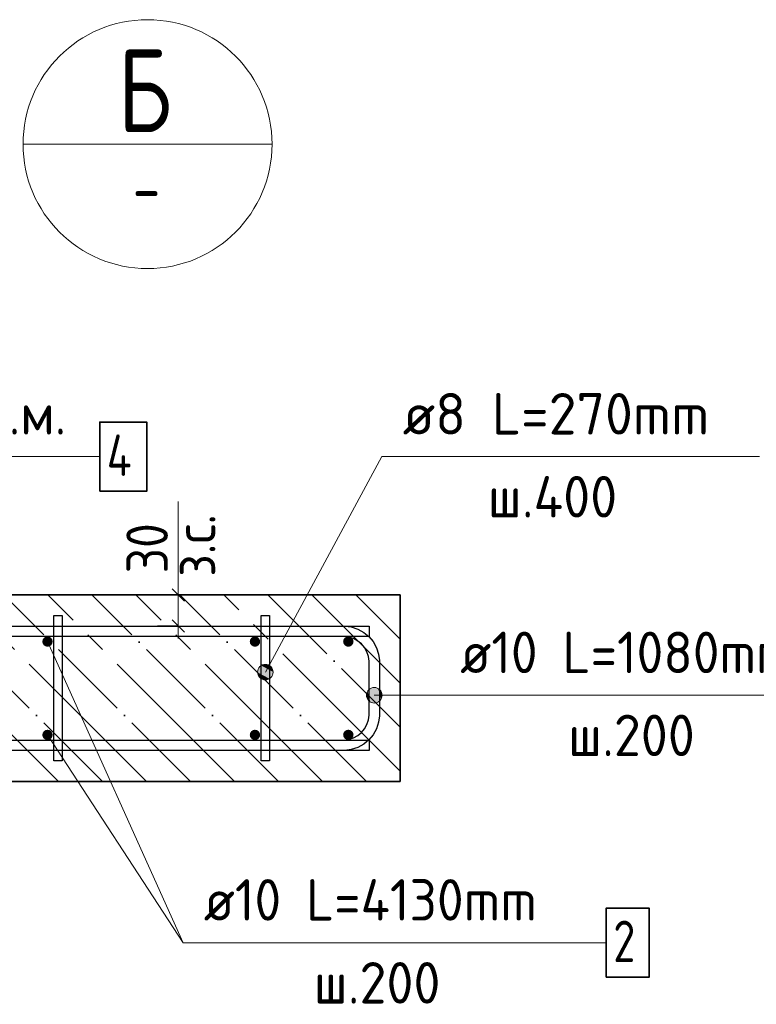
# Model space of a CAD drawing. Header units: millimetres. Extents: x -49773 to 2322955, y -3321 to 58485.
# Tile 333 of 580: x 1298401 to 1301951, y 15507 to 20254. Entities that reach past the tile are written whole.
import ezdxf

# ---------------------------------------------------------------- set-up
doc = ezdxf.new("R2010")
doc.units = ezdxf.units.MM
doc.linetypes.add('______11', pattern=[500, 400, -50, 0, -50])
doc.linetypes.add('______5', pattern=[1100, 800, -100, 100, -100])
for name, color, linetype, lineweight in [('Standard', 7, 'Continuous', 25), ('Арм.стержн. Арматура края', 96, 'Continuous', 35), ('Арм.стержн. вертикальными 1', 22, 'Continuous', 35), ('Арм.стержн.горизонт. 1', 180, 'Continuous', 35), ('Размерная линия_ общее_1', 7, 'Continuous', 13)]:
    doc.layers.add(name, color=color, linetype=linetype, lineweight=lineweight)
doc.layers.add('Арм.стержн.Стяжки', color=7, linetype='Continuous', lineweight=35, true_color=0x501e0f)
doc.styles.add('ISOCPEUR', font='txt')

msp = doc.modelspace()

# ---------------------------------------------------------------- hatches: boundary and pattern name
at = {"layer": 'Арм.стержн. Арматура края', "linetype": 'Continuous', "lineweight": 13, "transparency": 33554687}
for points in [[(1300077.4, 16978.2), (1300077.4, 17015.7), (1300072.1, 16997)], [(1300090.9, 16964.7), (1300090.9, 17029.2), (1300077.4, 17015.7)], [(1300090.9, 16964.7), (1300077.4, 17015.7), (1300077.4, 16978.2)], [(1300109.6, 16959.5), (1300109.6, 17034.5), (1300090.9, 17029.2)], [(1300109.6, 16959.5), (1300090.9, 17029.2), (1300090.9, 16964.7)], [(1300128.4, 16964.7), (1300128.4, 17029.2), (1300109.6, 17034.5)], [(1300128.4, 16964.7), (1300109.6, 17034.5), (1300109.6, 16959.5)], [(1300141.9, 16978.2), (1300141.9, 17015.7), (1300128.4, 17029.2)], [(1300141.9, 16978.2), (1300128.4, 17029.2), (1300128.4, 16964.7)], [(1300141.9, 17015.7), (1300141.9, 16978.2), (1300147.1, 16997)]]:
    msp.add_hatch(color=7, dxfattribs=at).paths.add_polyline_path(points)
at = {"layer": 'Арм.стержн. вертикальными 1', "linetype": 'Continuous', "lineweight": 50, "transparency": 33554687}
for points in [[(1298559.6, 17255.8), (1298557.7, 17265.4), (1298552.3, 17273.5), (1298544.2, 17278.9), (1298534.6, 17280.8), (1298525, 17278.9), (1298516.9, 17273.5), (1298511.5, 17265.4), (1298509.6, 17255.8), (1298511.5, 17246.3), (1298516.9, 17238.2), (1298525, 17232.8), (1298534.6, 17230.8), (1298544.2, 17232.8), (1298552.3, 17238.2), (1298557.7, 17246.3)], [(1299559.6, 17255.8), (1299557.7, 17265.4), (1299552.3, 17273.5), (1299544.2, 17278.9), (1299534.6, 17280.8), (1299525, 17278.9), (1299516.9, 17273.5), (1299511.5, 17265.4), (1299509.6, 17255.8), (1299511.5, 17246.3), (1299516.9, 17238.2), (1299525, 17232.8), (1299534.6, 17230.8), (1299544.2, 17232.8), (1299552.3, 17238.2), (1299557.7, 17246.3)], [(1300009.6, 17255.8), (1300007.7, 17265.4), (1300002.3, 17273.5), (1299994.2, 17278.9), (1299984.6, 17280.8), (1299975.1, 17278.9), (1299966.9, 17273.5), (1299961.5, 17265.4), (1299959.6, 17255.8), (1299961.5, 17246.3), (1299966.9, 17238.2), (1299975.1, 17232.8), (1299984.6, 17230.8), (1299994.2, 17232.8), (1300002.3, 17238.2), (1300007.7, 17246.3)], [(1298559.6, 16805.8), (1298557.7, 16815.4), (1298552.3, 16823.5), (1298544.2, 16828.9), (1298534.6, 16830.8), (1298525, 16828.9), (1298516.9, 16823.5), (1298511.5, 16815.4), (1298509.6, 16805.8), (1298511.5, 16796.3), (1298516.9, 16788.2), (1298525, 16782.7), (1298534.6, 16780.8), (1298544.2, 16782.7), (1298552.3, 16788.2), (1298557.7, 16796.3)], [(1299559.6, 16805.8), (1299557.7, 16815.4), (1299552.3, 16823.5), (1299544.2, 16828.9), (1299534.6, 16830.8), (1299525, 16828.9), (1299516.9, 16823.5), (1299511.5, 16815.4), (1299509.6, 16805.8), (1299511.5, 16796.3), (1299516.9, 16788.2), (1299525, 16782.7), (1299534.6, 16780.8), (1299544.2, 16782.7), (1299552.3, 16788.2), (1299557.7, 16796.3)], [(1300009.6, 16805.8), (1300007.7, 16815.4), (1300002.3, 16823.5), (1299994.2, 16828.9), (1299984.6, 16830.8), (1299975.1, 16828.9), (1299966.9, 16823.5), (1299961.5, 16815.4), (1299959.6, 16805.8), (1299961.5, 16796.3), (1299966.9, 16788.2), (1299975.1, 16782.7), (1299984.6, 16780.8), (1299994.2, 16782.7), (1300002.3, 16788.2), (1300007.7, 16796.3)]]:
    msp.add_hatch(color=4, dxfattribs=at).paths.add_polyline_path(points)
at = {"layer": 'Арм.стержн.Стяжки', "linetype": 'Continuous', "lineweight": 13, "transparency": 33554687}
for points in [[(1299621.9, 17109.6), (1299565.2, 17140.3), (1299551.6, 17126.3)], [(1299616.5, 17127.9), (1299583.5, 17145.7), (1299565.2, 17140.3)], [(1299616.5, 17127.9), (1299565.2, 17140.3), (1299621.9, 17109.6)], [(1299583.5, 17145.7), (1299616.5, 17127.9), (1299602.5, 17141.4)], [(1299617.6, 17090.6), (1299551.6, 17126.3), (1299547.3, 17107.3)], [(1299617.6, 17090.6), (1299547.3, 17107.3), (1299604.1, 17076.6)], [(1299604.1, 17076.6), (1299547.3, 17107.3), (1299552.8, 17089)], [(1299621.9, 17109.6), (1299551.6, 17126.3), (1299617.6, 17090.6)], [(1299604.1, 17076.6), (1299552.8, 17089), (1299585.8, 17071.2)], [(1299585.8, 17071.2), (1299552.8, 17089), (1299566.8, 17075.5)]]:
    msp.add_hatch(color=7, dxfattribs=at).paths.add_polyline_path(points)

# ---------------------------------------------------------------- linework, layer by layer
at = {"layer": 'Standard', "color": 7, "linetype": 'Continuous', "lineweight": 13, "transparency": 33554687}
for p, q in [((1298416.8, 19654.3), (1299616.8, 19654.3)), ((1299164.9, 17480.8), (1299164.9, 17930.8)), ((1298534.6, 17255.8), (1299187.9, 15803.8))]:
    msp.add_line(p, q, dxfattribs=at)
at = {"layer": 'Standard', "color": 7, "linetype": 'Continuous', "lineweight": 35, "transparency": 33554687}
for p, q in [((1300234.6, 17480.8), (1297179.2, 17480.8)), ((1300234.6, 16580.8), (1300234.6, 17480.8)), ((1297179.2, 16580.8), (1300234.6, 16580.8))]:
    msp.add_line(p, q, dxfattribs=at)
at = {"layer": 'Standard', "color": 253, "linetype": '______5', "lineweight": 35, "true_color": 0xababab, "transparency": 33554687}
for p, q in [((1298587.4, 16580.8), (1297687.4, 17480.8)), ((1299011.7, 16580.8), (1298111.7, 17480.8)), ((1299436, 16580.8), (1298536, 17480.8)), ((1299860.2, 16580.8), (1298960.2, 17480.8)), ((1300234.6, 16630.7), (1299384.5, 17480.8)), ((1300234.6, 17055), (1299808.8, 17480.8)), ((1300234.6, 17479.2), (1300233, 17480.8))]:
    msp.add_line(p, q, dxfattribs=at)
at = {"layer": 'Standard', "color": 253, "linetype": '______11', "lineweight": 35, "true_color": 0xababab, "transparency": 33554687}
for p, q in [((1298799.6, 16580.8), (1297899.6, 17480.8)), ((1299223.8, 16580.8), (1298323.8, 17480.8)), ((1299648.1, 16580.8), (1298748.1, 17480.8)), ((1300072.4, 16580.8), (1299172.4, 17480.8)), ((1300234.6, 16842.8), (1299596.6, 17480.8)), ((1300234.6, 17267.1), (1300020.9, 17480.8))]:
    msp.add_line(p, q, dxfattribs=at)
at = {"layer": 'Standard', "color": 7, "linetype": 'Continuous', "lineweight": 13, "transparency": 33554687}
msp.add_circle((1299016.8, 19654.3), 600, dxfattribs=at)
at = {"layer": 'Арм.стержн. Арматура края', "color": 7, "linetype": 'Continuous', "lineweight": 13, "transparency": 33554687}
for p, q in [((1300072.1, 16997), (1300072.1, 16997)), ((1300109.6, 17034.5), (1300109.6, 17034.5)), ((1300423.8, 16997), (1300109.6, 16997)), ((1300147.1, 16997), (1300147.1, 16997)), ((1300423.8, 16997), (1302443.8, 16997)), ((1300109.6, 16959.5), (1300109.6, 16959.5))]:
    msp.add_line(p, q, dxfattribs=at)
at = {"layer": 'Арм.стержн. Арматура края', "color": 4, "linetype": 'Continuous', "lineweight": 25, "transparency": 33554687}
for points in [[(1297634.6, 17330.8), (1299967.9, 17330.8), (1299998.4, 17326.6), (1300030.1, 17316.1), (1300059.4, 17299.8), (1300083.4, 17279.7), (1300103.5, 17255.6), (1300119.9, 17226.4), (1300130.4, 17194.6), (1300134.6, 17164.1), (1300134.6, 16897.6), (1300130.4, 16867.1), (1300119.9, 16835.3), (1300103.5, 16806.1), (1300083.4, 16782), (1300059.4, 16761.9), (1300030.1, 16745.6), (1299998.4, 16735.1), (1299967.9, 16730.8), (1297634.6, 16730.8)], [(1297634.6, 17330.8), (1299967.9, 17330.8), (1299998.4, 17326.6), (1300030.1, 17316.1), (1300059.4, 17299.8), (1300083.4, 17279.7), (1300103.5, 17255.6), (1300119.9, 17226.4), (1300130.4, 17194.6), (1300134.6, 17164.1), (1300134.6, 16897.6), (1300130.4, 16867.1), (1300119.9, 16835.3), (1300103.5, 16806.1), (1300083.4, 16782), (1300059.4, 16761.9), (1300030.1, 16745.6), (1299998.4, 16735.1), (1299967.9, 16730.8), (1297634.6, 16730.8)], [(1297634.6, 17330.8), (1299967.9, 17330.8), (1299998.4, 17326.6), (1300030.1, 17316.1), (1300059.4, 17299.8), (1300083.4, 17279.7), (1300103.5, 17255.6), (1300119.9, 17226.4), (1300130.4, 17194.6), (1300134.6, 17164.1), (1300134.6, 16897.6), (1300130.4, 16867.1), (1300119.9, 16835.3), (1300103.5, 16806.1), (1300083.4, 16782), (1300059.4, 16761.9), (1300030.1, 16745.6), (1299998.4, 16735.1), (1299967.9, 16730.8), (1297634.6, 16730.8)], [(1297634.6, 17330.8), (1299967.9, 17330.8), (1299998.4, 17326.6), (1300030.1, 17316.1), (1300059.4, 17299.8), (1300083.4, 17279.7), (1300103.5, 17255.6), (1300119.9, 17226.4), (1300130.4, 17194.6), (1300134.6, 17164.1), (1300134.6, 16897.6), (1300130.4, 16867.1), (1300119.9, 16835.3), (1300103.5, 16806.1), (1300083.4, 16782), (1300059.4, 16761.9), (1300030.1, 16745.6), (1299998.4, 16735.1), (1299967.9, 16730.8), (1297634.6, 16730.8)], [(1297634.6, 17330.8), (1299967.9, 17330.8), (1299998.4, 17326.6), (1300030.1, 17316.1), (1300059.4, 17299.8), (1300083.4, 17279.7), (1300103.5, 17255.6), (1300119.9, 17226.4), (1300130.4, 17194.6), (1300134.6, 17164.1), (1300134.6, 16897.6), (1300130.4, 16867.1), (1300119.9, 16835.3), (1300103.5, 16806.1), (1300083.4, 16782), (1300059.4, 16761.9), (1300030.1, 16745.6), (1299998.4, 16735.1), (1299967.9, 16730.8), (1297634.6, 16730.8)], [(1297634.6, 17330.8), (1299967.9, 17330.8), (1299998.4, 17326.6), (1300030.1, 17316.1), (1300059.4, 17299.8), (1300083.4, 17279.7), (1300103.5, 17255.6), (1300119.9, 17226.4), (1300130.4, 17194.6), (1300134.6, 17164.1), (1300134.6, 16897.6), (1300130.4, 16867.1), (1300119.9, 16835.3), (1300103.5, 16806.1), (1300083.4, 16782), (1300059.4, 16761.9), (1300030.1, 16745.6), (1299998.4, 16735.1), (1299967.9, 16730.8), (1297634.6, 16730.8)], [(1297634.6, 17330.8), (1299967.9, 17330.8), (1299998.4, 17326.6), (1300030.1, 17316.1), (1300059.4, 17299.8), (1300083.4, 17279.7), (1300103.5, 17255.6), (1300119.9, 17226.4), (1300130.4, 17194.6), (1300134.6, 17164.1), (1300134.6, 16897.6), (1300130.4, 16867.1), (1300119.9, 16835.3), (1300103.5, 16806.1), (1300083.4, 16782), (1300059.4, 16761.9), (1300030.1, 16745.6), (1299998.4, 16735.1), (1299967.9, 16730.8), (1297634.6, 16730.8)], [(1297634.6, 17330.8), (1299967.9, 17330.8), (1299998.4, 17326.6), (1300030.1, 17316.1), (1300059.4, 17299.8), (1300083.4, 17279.7), (1300103.5, 17255.6), (1300119.9, 17226.4), (1300130.4, 17194.6), (1300134.6, 17164.1), (1300134.6, 16897.6), (1300130.4, 16867.1), (1300119.9, 16835.3), (1300103.5, 16806.1), (1300083.4, 16782), (1300059.4, 16761.9), (1300030.1, 16745.6), (1299998.4, 16735.1), (1299967.9, 16730.8), (1297634.6, 16730.8)], [(1297634.6, 17330.8), (1299967.9, 17330.8), (1299998.4, 17326.6), (1300030.1, 17316.1), (1300059.4, 17299.8), (1300083.4, 17279.7), (1300103.5, 17255.6), (1300119.9, 17226.4), (1300130.4, 17194.6), (1300134.6, 17164.1), (1300134.6, 16897.6), (1300130.4, 16867.1), (1300119.9, 16835.3), (1300103.5, 16806.1), (1300083.4, 16782), (1300059.4, 16761.9), (1300030.1, 16745.6), (1299998.4, 16735.1), (1299967.9, 16730.8), (1297634.6, 16730.8)], [(1297634.6, 17330.8), (1299967.9, 17330.8), (1299998.4, 17326.6), (1300030.1, 17316.1), (1300059.4, 17299.8), (1300083.4, 17279.7), (1300103.5, 17255.6), (1300119.9, 17226.4), (1300130.4, 17194.6), (1300134.6, 17164.1), (1300134.6, 16897.6), (1300130.4, 16867.1), (1300119.9, 16835.3), (1300103.5, 16806.1), (1300083.4, 16782), (1300059.4, 16761.9), (1300030.1, 16745.6), (1299998.4, 16735.1), (1299967.9, 16730.8), (1297634.6, 16730.8)], [(1297634.6, 17330.8), (1299967.9, 17330.8), (1299998.4, 17326.6), (1300030.1, 17316.1), (1300059.4, 17299.8), (1300083.4, 17279.7), (1300103.5, 17255.6), (1300119.9, 17226.4), (1300130.4, 17194.6), (1300134.6, 17164.1), (1300134.6, 16897.6), (1300130.4, 16867.1), (1300119.9, 16835.3), (1300103.5, 16806.1), (1300083.4, 16782), (1300059.4, 16761.9), (1300030.1, 16745.6), (1299998.4, 16735.1), (1299967.9, 16730.8), (1297634.6, 16730.8)], [(1297634.6, 17330.8), (1299967.9, 17330.8), (1299998.4, 17326.6), (1300030.1, 17316.1), (1300059.4, 17299.8), (1300083.4, 17279.7), (1300103.5, 17255.6), (1300119.9, 17226.4), (1300130.4, 17194.6), (1300134.6, 17164.1), (1300134.6, 16897.6), (1300130.4, 16867.1), (1300119.9, 16835.3), (1300103.5, 16806.1), (1300083.4, 16782), (1300059.4, 16761.9), (1300030.1, 16745.6), (1299998.4, 16735.1), (1299967.9, 16730.8), (1297634.6, 16730.8)], [(1297634.6, 17330.8), (1299967.9, 17330.8), (1299998.4, 17326.6), (1300030.1, 17316.1), (1300059.4, 17299.8), (1300083.4, 17279.7), (1300103.5, 17255.6), (1300119.9, 17226.4), (1300130.4, 17194.6), (1300134.6, 17164.1), (1300134.6, 16897.6), (1300130.4, 16867.1), (1300119.9, 16835.3), (1300103.5, 16806.1), (1300083.4, 16782), (1300059.4, 16761.9), (1300030.1, 16745.6), (1299998.4, 16735.1), (1299967.9, 16730.8), (1297634.6, 16730.8)], [(1297634.6, 17330.8), (1299967.9, 17330.8), (1299998.4, 17326.6), (1300030.1, 17316.1), (1300059.4, 17299.8), (1300083.4, 17279.7), (1300103.5, 17255.6), (1300119.9, 17226.4), (1300130.4, 17194.6), (1300134.6, 17164.1), (1300134.6, 16897.6), (1300130.4, 16867.1), (1300119.9, 16835.3), (1300103.5, 16806.1), (1300083.4, 16782), (1300059.4, 16761.9), (1300030.1, 16745.6), (1299998.4, 16735.1), (1299967.9, 16730.8), (1297634.6, 16730.8)], [(1297634.6, 16780.8), (1299964.4, 16780.8), (1299987, 16784), (1300009.9, 16791.5), (1300030.9, 16803.3), (1300047.9, 16817.5), (1300062.2, 16834.6), (1300073.9, 16855.6), (1300081.5, 16878.4), (1300084.6, 16901), (1300084.6, 17160.6), (1300081.5, 17183.3), (1300073.9, 17206.1), (1300062.2, 17227.1), (1300047.9, 17244.2), (1300030.9, 17258.4), (1300009.9, 17270.2), (1299987, 17277.7), (1299964.4, 17280.8), (1297634.6, 17280.8)], [(1297634.6, 16780.8), (1299964.4, 16780.8), (1299987, 16784), (1300009.9, 16791.5), (1300030.9, 16803.3), (1300047.9, 16817.5), (1300062.2, 16834.6), (1300073.9, 16855.6), (1300081.5, 16878.4), (1300084.6, 16901), (1300084.6, 17160.6), (1300081.5, 17183.3), (1300073.9, 17206.1), (1300062.2, 17227.1), (1300047.9, 17244.2), (1300030.9, 17258.4), (1300009.9, 17270.2), (1299987, 17277.7), (1299964.4, 17280.8), (1297634.6, 17280.8)], [(1297634.6, 16780.8), (1299964.4, 16780.8), (1299987, 16784), (1300009.9, 16791.5), (1300030.9, 16803.3), (1300047.9, 16817.5), (1300062.2, 16834.6), (1300073.9, 16855.6), (1300081.5, 16878.4), (1300084.6, 16901), (1300084.6, 17160.6), (1300081.5, 17183.3), (1300073.9, 17206.1), (1300062.2, 17227.1), (1300047.9, 17244.2), (1300030.9, 17258.4), (1300009.9, 17270.2), (1299987, 17277.7), (1299964.4, 17280.8), (1297634.6, 17280.8)], [(1297634.6, 16780.8), (1299964.4, 16780.8), (1299987, 16784), (1300009.9, 16791.5), (1300030.9, 16803.3), (1300047.9, 16817.5), (1300062.2, 16834.6), (1300073.9, 16855.6), (1300081.5, 16878.4), (1300084.6, 16901), (1300084.6, 17160.6), (1300081.5, 17183.3), (1300073.9, 17206.1), (1300062.2, 17227.1), (1300047.9, 17244.2), (1300030.9, 17258.4), (1300009.9, 17270.2), (1299987, 17277.7), (1299964.4, 17280.8), (1297634.6, 17280.8)], [(1297634.6, 16780.8), (1299964.4, 16780.8), (1299987, 16784), (1300009.9, 16791.5), (1300030.9, 16803.3), (1300047.9, 16817.5), (1300062.2, 16834.6), (1300073.9, 16855.6), (1300081.5, 16878.4), (1300084.6, 16901), (1300084.6, 17160.6), (1300081.5, 17183.3), (1300073.9, 17206.1), (1300062.2, 17227.1), (1300047.9, 17244.2), (1300030.9, 17258.4), (1300009.9, 17270.2), (1299987, 17277.7), (1299964.4, 17280.8), (1297634.6, 17280.8)], [(1297634.6, 16780.8), (1299964.4, 16780.8), (1299987, 16784), (1300009.9, 16791.5), (1300030.9, 16803.3), (1300047.9, 16817.5), (1300062.2, 16834.6), (1300073.9, 16855.6), (1300081.5, 16878.4), (1300084.6, 16901), (1300084.6, 17160.6), (1300081.5, 17183.3), (1300073.9, 17206.1), (1300062.2, 17227.1), (1300047.9, 17244.2), (1300030.9, 17258.4), (1300009.9, 17270.2), (1299987, 17277.7), (1299964.4, 17280.8), (1297634.6, 17280.8)], [(1297634.6, 16780.8), (1299964.4, 16780.8), (1299987, 16784), (1300009.9, 16791.5), (1300030.9, 16803.3), (1300047.9, 16817.5), (1300062.2, 16834.6), (1300073.9, 16855.6), (1300081.5, 16878.4), (1300084.6, 16901), (1300084.6, 17160.6), (1300081.5, 17183.3), (1300073.9, 17206.1), (1300062.2, 17227.1), (1300047.9, 17244.2), (1300030.9, 17258.4), (1300009.9, 17270.2), (1299987, 17277.7), (1299964.4, 17280.8), (1297634.6, 17280.8)], [(1297634.6, 16780.8), (1299964.4, 16780.8), (1299987, 16784), (1300009.9, 16791.5), (1300030.9, 16803.3), (1300047.9, 16817.5), (1300062.2, 16834.6), (1300073.9, 16855.6), (1300081.5, 16878.4), (1300084.6, 16901), (1300084.6, 17160.6), (1300081.5, 17183.3), (1300073.9, 17206.1), (1300062.2, 17227.1), (1300047.9, 17244.2), (1300030.9, 17258.4), (1300009.9, 17270.2), (1299987, 17277.7), (1299964.4, 17280.8), (1297634.6, 17280.8)], [(1297634.6, 16780.8), (1299964.4, 16780.8), (1299987, 16784), (1300009.9, 16791.5), (1300030.9, 16803.3), (1300047.9, 16817.5), (1300062.2, 16834.6), (1300073.9, 16855.6), (1300081.5, 16878.4), (1300084.6, 16901), (1300084.6, 17160.6), (1300081.5, 17183.3), (1300073.9, 17206.1), (1300062.2, 17227.1), (1300047.9, 17244.2), (1300030.9, 17258.4), (1300009.9, 17270.2), (1299987, 17277.7), (1299964.4, 17280.8), (1297634.6, 17280.8)], [(1297634.6, 16780.8), (1299964.4, 16780.8), (1299987, 16784), (1300009.9, 16791.5), (1300030.9, 16803.3), (1300047.9, 16817.5), (1300062.2, 16834.6), (1300073.9, 16855.6), (1300081.5, 16878.4), (1300084.6, 16901), (1300084.6, 17160.6), (1300081.5, 17183.3), (1300073.9, 17206.1), (1300062.2, 17227.1), (1300047.9, 17244.2), (1300030.9, 17258.4), (1300009.9, 17270.2), (1299987, 17277.7), (1299964.4, 17280.8), (1297634.6, 17280.8)], [(1297634.6, 16780.8), (1299964.4, 16780.8), (1299987, 16784), (1300009.9, 16791.5), (1300030.9, 16803.3), (1300047.9, 16817.5), (1300062.2, 16834.6), (1300073.9, 16855.6), (1300081.5, 16878.4), (1300084.6, 16901), (1300084.6, 17160.6), (1300081.5, 17183.3), (1300073.9, 17206.1), (1300062.2, 17227.1), (1300047.9, 17244.2), (1300030.9, 17258.4), (1300009.9, 17270.2), (1299987, 17277.7), (1299964.4, 17280.8), (1297634.6, 17280.8)], [(1297634.6, 16780.8), (1299964.4, 16780.8), (1299987, 16784), (1300009.9, 16791.5), (1300030.9, 16803.3), (1300047.9, 16817.5), (1300062.2, 16834.6), (1300073.9, 16855.6), (1300081.5, 16878.4), (1300084.6, 16901), (1300084.6, 17160.6), (1300081.5, 17183.3), (1300073.9, 17206.1), (1300062.2, 17227.1), (1300047.9, 17244.2), (1300030.9, 17258.4), (1300009.9, 17270.2), (1299987, 17277.7), (1299964.4, 17280.8), (1297634.6, 17280.8)], [(1297634.6, 16780.8), (1299964.4, 16780.8), (1299987, 16784), (1300009.9, 16791.5), (1300030.9, 16803.3), (1300047.9, 16817.5), (1300062.2, 16834.6), (1300073.9, 16855.6), (1300081.5, 16878.4), (1300084.6, 16901), (1300084.6, 17160.6), (1300081.5, 17183.3), (1300073.9, 17206.1), (1300062.2, 17227.1), (1300047.9, 17244.2), (1300030.9, 17258.4), (1300009.9, 17270.2), (1299987, 17277.7), (1299964.4, 17280.8), (1297634.6, 17280.8)], [(1297634.6, 16780.8), (1299964.4, 16780.8), (1299987, 16784), (1300009.9, 16791.5), (1300030.9, 16803.3), (1300047.9, 16817.5), (1300062.2, 16834.6), (1300073.9, 16855.6), (1300081.5, 16878.4), (1300084.6, 16901), (1300084.6, 17160.6), (1300081.5, 17183.3), (1300073.9, 17206.1), (1300062.2, 17227.1), (1300047.9, 17244.2), (1300030.9, 17258.4), (1300009.9, 17270.2), (1299987, 17277.7), (1299964.4, 17280.8), (1297634.6, 17280.8)]]:
    msp.add_lwpolyline(points, dxfattribs=at)
at = {"layer": 'Арм.стержн. Арматура края', "color": 7, "linetype": 'Continuous', "lineweight": 13, "transparency": 33554687}
msp.add_circle((1300109.6, 16997), 37.5, dxfattribs=at)
at = {"layer": 'Арм.стержн. вертикальными 1', "color": 7, "linetype": 'Continuous', "lineweight": 13, "transparency": 33554687}
for q in [(1298534.6, 16805.8), (1301227.9, 15803.8)]:
    msp.add_line((1299187.9, 15803.8), q, dxfattribs=at)
at = {"layer": 'Арм.стержн. вертикальными 1', "color": 7, "linetype": 'Continuous', "lineweight": 35, "transparency": 33554687}
msp.add_lwpolyline([(1301227.9, 15637.1), (1301434.5, 15637.1), (1301434.5, 15970.5), (1301227.9, 15970.5), (1301227.9, 15637.1)], dxfattribs=at)
at = {"layer": 'Арм.стержн.горизонт. 1', "color": 7, "linetype": 'Continuous', "lineweight": 13, "transparency": 33554687}
msp.add_line((1297346.7, 18147.5), (1298786.7, 18147.5), dxfattribs=at)
at = {"layer": 'Арм.стержн.горизонт. 1', "color": 7, "linetype": 'Continuous', "lineweight": 35, "transparency": 33554687}
msp.add_lwpolyline([(1298786.7, 17980.9), (1299013.3, 17980.9), (1299013.3, 18314.2), (1298786.7, 18314.2), (1298786.7, 17980.9)], dxfattribs=at)
at = {"layer": 'Арм.стержн.горизонт. 1', "color": 4, "linetype": 'Continuous', "lineweight": 25, "transparency": 33554687}
for points in [[(1297154.2, 17330.8), (1300084.6, 17330.8), (1300084.6, 17280.8), (1297154.2, 17280.8), (1297154.2, 17330.8)], [(1297154.2, 17330.8), (1300084.6, 17330.8), (1300084.6, 17280.8), (1297154.2, 17280.8), (1297154.2, 17330.8)], [(1297154.2, 17330.8), (1300084.6, 17330.8), (1300084.6, 17280.8), (1297154.2, 17280.8), (1297154.2, 17330.8)], [(1297154.2, 17330.8), (1300084.6, 17330.8), (1300084.6, 17280.8), (1297154.2, 17280.8), (1297154.2, 17330.8)], [(1297154.2, 17330.8), (1300084.6, 17330.8), (1300084.6, 17280.8), (1297154.2, 17280.8), (1297154.2, 17330.8)], [(1297154.2, 17330.8), (1300084.6, 17330.8), (1300084.6, 17280.8), (1297154.2, 17280.8), (1297154.2, 17330.8)], [(1297154.2, 17330.8), (1300084.6, 17330.8), (1300084.6, 17280.8), (1297154.2, 17280.8), (1297154.2, 17330.8)], [(1297154.2, 17330.8), (1300084.6, 17330.8), (1300084.6, 17280.8), (1297154.2, 17280.8), (1297154.2, 17330.8)], [(1297154.2, 17330.8), (1300084.6, 17330.8), (1300084.6, 17280.8), (1297154.2, 17280.8), (1297154.2, 17330.8)], [(1297154.2, 17330.8), (1300084.6, 17330.8), (1300084.6, 17280.8), (1297154.2, 17280.8), (1297154.2, 17330.8)], [(1297154.2, 17330.8), (1300084.6, 17330.8), (1300084.6, 17280.8), (1297154.2, 17280.8), (1297154.2, 17330.8)], [(1297154.2, 17330.8), (1300084.6, 17330.8), (1300084.6, 17280.8), (1297154.2, 17280.8), (1297154.2, 17330.8)], [(1297154.2, 17330.8), (1300084.6, 17330.8), (1300084.6, 17280.8), (1297154.2, 17280.8), (1297154.2, 17330.8)], [(1297154.2, 17330.8), (1300084.6, 17330.8), (1300084.6, 17280.8), (1297154.2, 17280.8), (1297154.2, 17330.8)], [(1297154.2, 16780.8), (1300084.6, 16780.8), (1300084.6, 16730.8), (1297154.2, 16730.8), (1297154.2, 16780.8)], [(1297154.2, 16780.8), (1300084.6, 16780.8), (1300084.6, 16730.8), (1297154.2, 16730.8), (1297154.2, 16780.8)], [(1297154.2, 16780.8), (1300084.6, 16780.8), (1300084.6, 16730.8), (1297154.2, 16730.8), (1297154.2, 16780.8)], [(1297154.2, 16780.8), (1300084.6, 16780.8), (1300084.6, 16730.8), (1297154.2, 16730.8), (1297154.2, 16780.8)], [(1297154.2, 16780.8), (1300084.6, 16780.8), (1300084.6, 16730.8), (1297154.2, 16730.8), (1297154.2, 16780.8)], [(1297154.2, 16780.8), (1300084.6, 16780.8), (1300084.6, 16730.8), (1297154.2, 16730.8), (1297154.2, 16780.8)], [(1297154.2, 16780.8), (1300084.6, 16780.8), (1300084.6, 16730.8), (1297154.2, 16730.8), (1297154.2, 16780.8)], [(1297154.2, 16780.8), (1300084.6, 16780.8), (1300084.6, 16730.8), (1297154.2, 16730.8), (1297154.2, 16780.8)], [(1297154.2, 16780.8), (1300084.6, 16780.8), (1300084.6, 16730.8), (1297154.2, 16730.8), (1297154.2, 16780.8)], [(1297154.2, 16780.8), (1300084.6, 16780.8), (1300084.6, 16730.8), (1297154.2, 16730.8), (1297154.2, 16780.8)], [(1297154.2, 16780.8), (1300084.6, 16780.8), (1300084.6, 16730.8), (1297154.2, 16730.8), (1297154.2, 16780.8)], [(1297154.2, 16780.8), (1300084.6, 16780.8), (1300084.6, 16730.8), (1297154.2, 16730.8), (1297154.2, 16780.8)], [(1297154.2, 16780.8), (1300084.6, 16780.8), (1300084.6, 16730.8), (1297154.2, 16730.8), (1297154.2, 16780.8)], [(1297154.2, 16780.8), (1300084.6, 16780.8), (1300084.6, 16730.8), (1297154.2, 16730.8), (1297154.2, 16780.8)]]:
    msp.add_lwpolyline(points, dxfattribs=at)
at = {"layer": 'Арм.стержн.Стяжки', "color": 7, "linetype": 'Continuous', "lineweight": 13, "transparency": 33554687}
for p, q in [((1300146.7, 18147.5), (1299584.6, 17108.5)), ((1300146.7, 18147.5), (1301966.7, 18147.5)), ((1299602.5, 17141.4), (1299602.5, 17141.4)), ((1299551.6, 17126.3), (1299551.6, 17126.3)), ((1299566.8, 17075.5), (1299566.8, 17075.5)), ((1299617.6, 17090.6), (1299617.6, 17090.6))]:
    msp.add_line(p, q, dxfattribs=at)
at = {"layer": 'Арм.стержн.Стяжки', "color": 40, "linetype": 'Continuous', "lineweight": 25, "transparency": 33554687}
for points in [[(1298564.6, 16680.8), (1298564.6, 17380.8), (1298604.6, 17380.8), (1298604.6, 16680.8), (1298564.6, 16680.8)], [(1298564.6, 16680.8), (1298564.6, 17380.8), (1298604.6, 17380.8), (1298604.6, 16680.8), (1298564.6, 16680.8)], [(1298564.6, 16680.8), (1298564.6, 17380.8), (1298604.6, 17380.8), (1298604.6, 16680.8), (1298564.6, 16680.8)], [(1298564.6, 16680.8), (1298564.6, 17380.8), (1298604.6, 17380.8), (1298604.6, 16680.8), (1298564.6, 16680.8)], [(1298564.6, 16680.8), (1298564.6, 17380.8), (1298604.6, 17380.8), (1298604.6, 16680.8), (1298564.6, 16680.8)], [(1298564.6, 16680.8), (1298564.6, 17380.8), (1298604.6, 17380.8), (1298604.6, 16680.8), (1298564.6, 16680.8)], [(1299564.6, 16680.8), (1299564.6, 17380.8), (1299604.6, 17380.8), (1299604.6, 16680.8), (1299564.6, 16680.8)], [(1299564.6, 16680.8), (1299564.6, 17380.8), (1299604.6, 17380.8), (1299604.6, 16680.8), (1299564.6, 16680.8)], [(1299564.6, 16680.8), (1299564.6, 17380.8), (1299604.6, 17380.8), (1299604.6, 16680.8), (1299564.6, 16680.8)], [(1299564.6, 16680.8), (1299564.6, 17380.8), (1299604.6, 17380.8), (1299604.6, 16680.8), (1299564.6, 16680.8)], [(1299564.6, 16680.8), (1299564.6, 17380.8), (1299604.6, 17380.8), (1299604.6, 16680.8), (1299564.6, 16680.8)], [(1299564.6, 16680.8), (1299564.6, 17380.8), (1299604.6, 17380.8), (1299604.6, 16680.8), (1299564.6, 16680.8)], [(1299564.6, 16680.8), (1299564.6, 17380.8), (1299604.6, 17380.8), (1299604.6, 16680.8), (1299564.6, 16680.8)]]:
    msp.add_lwpolyline(points, dxfattribs=at)
at = {"layer": 'Арм.стержн.Стяжки', "color": 7, "linetype": 'Continuous', "lineweight": 13, "transparency": 33554687}
msp.add_circle((1299584.6, 17108.5), 37.5, dxfattribs=at)
at = {"layer": 'Размерная линия_ общее_1', "color": 7, "linetype": 'Continuous', "lineweight": 13, "transparency": 33554687}
for p, q in [((1299164.9, 17480.8), (1299164.9, 17540.8)), ((1299164.9, 17330.8), (1299164.9, 17480.8)), ((1299164.9, 17330.8), (1299164.9, 17270.8))]:
    msp.add_line(p, q, dxfattribs=at)
at = {"layer": 'Размерная линия_ общее_1', "color": 253, "linetype": 'Continuous', "lineweight": -3, "true_color": 0xa0a0a0, "transparency": 33554687}
for p, q in [((1299164.9, 17480.8), (1299064.9, 17480.8)), ((1299164.9, 17480.8), (1299264.9, 17480.8)), ((1299164.9, 17330.8), (1299064.9, 17330.8)), ((1299164.9, 17330.8), (1299264.9, 17330.8))]:
    msp.add_line(p, q, dxfattribs=at)
at = {"layer": 'Размерная линия_ общее_1', "color": 7, "linetype": 'Continuous', "lineweight": 25, "transparency": 33554687}
for p, q in [((1299194.9, 17450.8), (1299134.9, 17510.8)), ((1299194.9, 17300.9), (1299134.9, 17360.8))]:
    msp.add_line(p, q, dxfattribs=at)

# ---------------------------------------------------------------- texts
at = {"layer": 'Standard', "color": 7, "linetype": 'Continuous', "lineweight": 35, "transparency": 33554687, "insert": (1298872.9, 19712.5), "char_height": 400, "width": 479.773, "attachment_point": 7, "style": 'ISOCPEUR'}
msp.add_mtext('\\W0.80;Б', dxfattribs=at)
at = {"layer": 'Standard', "color": 7, "linetype": 'Continuous', "lineweight": 25, "transparency": 33554687, "insert": (1298945.4, 19316.7), "char_height": 250, "width": 272.013, "attachment_point": 7, "style": 'ISOCPEUR'}
msp.add_mtext('\\W0.78;-', dxfattribs=at)
at = {"layer": 'Арм.стержн. Арматура края', "color": 7, "linetype": 'Continuous', "lineweight": 25, "transparency": 33554687, "char_height": 200, "attachment_point": 7, "style": 'ISOCPEUR'}
for s, insert, width in [('\\W0.94;ø10 L=1080mm ', (1300523.8, 17103.6), 1913.078), ('\\W0.95;ш.200 ', (1301043.8, 16703.6), 874.662)]:
    msp.add_mtext(s, dxfattribs=dict(at, insert=insert, width=width))
at = {"layer": 'Арм.стержн. вертикальными 1', "color": 7, "linetype": 'Continuous', "lineweight": 25, "transparency": 33554687, "char_height": 200, "attachment_point": 7, "style": 'ISOCPEUR'}
for s, insert, width in [('\\W0.94;ø10 L=4130mm ', (1299287.9, 15910.5), 1933.174), ('\\W0.78;2', (1301261.2, 15710.5), 217.601), ('\\W0.95;ш.200 ', (1299817.9, 15510.5), 874.675)]:
    msp.add_mtext(s, dxfattribs=dict(at, insert=insert, width=width))
at = {"layer": 'Арм.стержн.горизонт. 1', "color": 7, "linetype": 'Continuous', "lineweight": 25, "transparency": 33554687, "char_height": 200, "attachment_point": 7, "style": 'ISOCPEUR'}
for s, insert, width in [('\\W0.94;ø10 L=п.м.', (1297446.7, 18254.2), 1333.226), ('\\W0.80;4', (1298820, 18054.2), 239.886)]:
    msp.add_mtext(s, dxfattribs=dict(at, insert=insert, width=width))
at = {"layer": 'Арм.стержн.Стяжки', "color": 7, "linetype": 'Continuous', "lineweight": 25, "transparency": 33554687, "char_height": 200, "attachment_point": 7, "style": 'ISOCPEUR'}
for s, insert, width in [('\\W0.98;ø8 L=270mm ', (1300246.7, 18254.2), 1716.854), ('\\W0.95;ш.400 ', (1300656.7, 17854.2), 894.821)]:
    msp.add_mtext(s, dxfattribs=dict(at, insert=insert, width=width))
at = {"layer": 'Размерная линия_ общее_1', "color": 7, "linetype": 'Continuous', "lineweight": 18, "transparency": 33554687, "char_height": 200, "attachment_point": 7, "rotation": 90, "style": 'ISOCPEUR'}
for s, insert, width in [('\\W0.90;з.с.', (1299343.6, 17568.8), 459.957), ('\\W0.87;30', (1299114.9, 17584.9), 367.21)]:
    msp.add_mtext(s, dxfattribs=dict(at, insert=insert, width=width))

doc.saveas('drawing.dxf')
